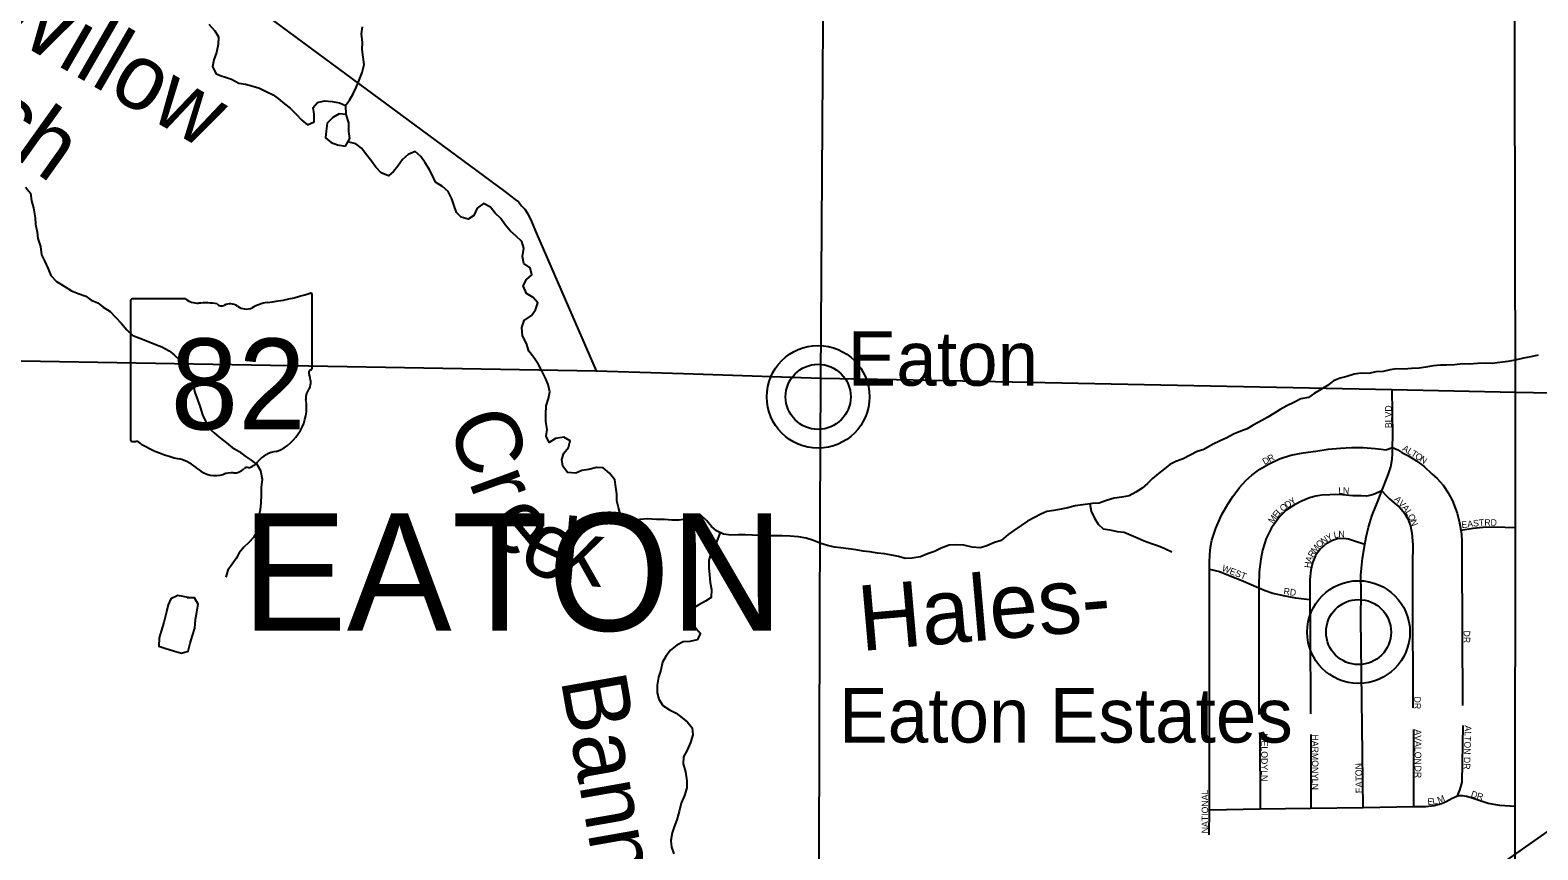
# Model space of a CAD drawing. Extents: x 1857828 to 2277390, y 930619 to 1324581.
# Drawn here: x 2094171 to 2105707, y 1204120 to 1210395 of the extents above; entities that cross this region are included whole.
import ezdxf

# ---------------------------------------------------------------- set-up
doc = ezdxf.new("R2010")
doc.units = 0
for name, color, linetype in [('GM_X_County_Road', 7, 'Continuous'), ('GM_X_Minor_Lake', 7, 'Continuous'), ('GM_X_Minor_River', 7, 'Continuous'), ('GM_X_Minor_River_Text', 7, 'Continuous'), ('GM_X_Rail_Line', 7, 'Continuous'), ('GM_X_State_Location', 7, 'Continuous'), ('GM_X_State_Route', 7, 'Continuous'), ('GM_X_State_Shield', 7, 'Continuous'), ('GM_X_Township_Subdivision', 7, 'Continuous'), ('GM_X_Township_Subdivision_Text', 7, 'Continuous'), ('GM_X_Township_Text', 7, 'Continuous'), ('GM_X_Unincorporated', 7, 'Continuous'), ('GM_X_Unincorporated_Location', 7, 'Continuous'), ('GM_X_Unincorporated_Text', 7, 'Continuous')]:
    doc.layers.add(name, color=color, linetype=linetype)

msp = doc.modelspace()

# ---------------------------------------------------------------- linework, layer by layer
at = {"layer": 'GM_X_County_Road'}
for points in [[(2105535, 1207623), (2105535, 1207623), (2105525, 1212654), (2105522, 1215469), (2105522, 1215614), (2105562, 1220986), (2105564, 1221184), (2105545, 1221311), (2105545, 1221313)], [(2095623, 1210772), (2097802, 1209160), (2097849, 1209125), (2097881, 1209099), (2097907, 1209081), (2097931, 1209051), (2097955, 1209025), (2097974, 1208997), (2098000, 1208949), (2098045, 1208839), (2098502, 1207788)], [(2105437, 1193358), (2105437, 1193358), (2105448, 1193382), (2105501, 1193495), (2105511, 1193523), (2105517, 1193557), (2105523, 1193619), (2105522, 1194091), (2105534, 1200454), (2105534, 1204452), (2105535, 1206588), (2105535, 1207623)]]:
    msp.add_lwpolyline(points, dxfattribs=at)
at = {"layer": 'GM_X_Minor_Lake'}
for points in [[(2096588, 1209749), (2096535, 1209755), (2096487, 1209727), (2096443, 1209684), (2096436, 1209622), (2096430, 1209570), (2096474, 1209534), (2096523, 1209518), (2096583, 1209506)], [(2096583, 1209506), (2096617, 1209565), (2096610, 1209619), (2096610, 1209685), (2096588, 1209749)], [(2095395, 1206049), (2095300, 1206068), (2095248, 1206042), (2095226, 1205996), (2095213, 1205943), (2095195, 1205859), (2095173, 1205794), (2095157, 1205744), (2095156, 1205680), (2095208, 1205660)], [(2095395, 1206049), (2095300, 1206068), (2095248, 1206042), (2095226, 1205996), (2095213, 1205943), (2095195, 1205859), (2095173, 1205794), (2095157, 1205744), (2095156, 1205680), (2095208, 1205660)], [(2095208, 1205660), (2095268, 1205644), (2095328, 1205625), (2095381, 1205641), (2095396, 1205701), (2095412, 1205760), (2095430, 1205816), (2095437, 1205882), (2095447, 1205940), (2095457, 1206001), (2095429, 1206049), (2095395, 1206049)], [(2095208, 1205660), (2095268, 1205644), (2095328, 1205625), (2095381, 1205641), (2095396, 1205701), (2095412, 1205760), (2095430, 1205816), (2095437, 1205882), (2095447, 1205940), (2095457, 1206001), (2095429, 1206049), (2095373, 1206049)]]:
    msp.add_lwpolyline(points, dxfattribs=at)
at = {"layer": 'GM_X_Minor_River'}
for points in [[(2095539, 1210440), (2095583, 1210390), (2095612, 1210344), (2095610, 1210284), (2095596, 1210225), (2095576, 1210167), (2095567, 1210115), (2095593, 1210061), (2095641, 1210043)], [(2096583, 1209817), (2096615, 1209860), (2096643, 1209908), (2096665, 1209957), (2096688, 1210013), (2096712, 1210072), (2096726, 1210132), (2096719, 1210188), (2096711, 1210246), (2096713, 1210301), (2096706, 1210367), (2096714, 1210421)], [(2095641, 1210043), (2095659, 1210037), (2095712, 1210019), (2095768, 1209989), (2095818, 1209982), (2095874, 1209966), (2095925, 1209952), (2095977, 1209926), (2096031, 1209899), (2096071, 1209869), (2096118, 1209831), (2096160, 1209797), (2096206, 1209753), (2096249, 1209707), (2096293, 1209669), (2096345, 1209694), (2096345, 1209752), (2096337, 1209802), (2096370, 1209842), (2096424, 1209855), (2096483, 1209849), (2096537, 1209839), (2096583, 1209818), (2096587, 1209749)], [(2097325, 1209199), (2097272, 1209231), (2097248, 1209287), (2097224, 1209331), (2097193, 1209379), (2097161, 1209429), (2097117, 1209467), (2097063, 1209443), (2097019, 1209404), (2096985, 1209354), (2096951, 1209313), (2096913, 1209279), (2096857, 1209303), (2096816, 1209345), (2096782, 1209391), (2096746, 1209439), (2096705, 1209491), (2096663, 1209525), (2096602, 1209540)], [(2094136, 1209192), (2094174, 1209146), (2094181, 1209088), (2094197, 1209034), (2094209, 1208959), (2094212, 1208909), (2094224, 1208849), (2094230, 1208799), (2094251, 1208739), (2094259, 1208676), (2094281, 1208630), (2094310, 1208568), (2094330, 1208516), (2094372, 1208472), (2094431, 1208434), (2094487, 1208400), (2094539, 1208379), (2094596, 1208359), (2094638, 1208329), (2094688, 1208307), (2094730, 1208275), (2094783, 1208240), (2094821, 1208200), (2094870, 1208150), (2094910, 1208100), (2094956, 1208058), (2095009, 1208036), (2095069, 1208014), (2095125, 1207990), (2095179, 1207971), (2095234, 1207941), (2095274, 1207909), (2095322, 1207863), (2095351, 1207821), (2095379, 1207773), (2095405, 1207725), (2095422, 1207671), (2095432, 1207621), (2095452, 1207567), (2095471, 1207508), (2095489, 1207450), (2095515, 1207396), (2095536, 1207350), (2095578, 1207312), (2095616, 1207278), (2095661, 1207246), (2095717, 1207200), (2095769, 1207169), (2095816, 1207133), (2095862, 1207103), (2095908, 1207067), (2095933, 1207023), (2095945, 1206957), (2095939, 1206894), (2095938, 1206836), (2095936, 1206776), (2095930, 1206724), (2095919, 1206667), (2095913, 1206609), (2095905, 1206557), (2095881, 1206510)], [(2100545, 1206406), (2100491, 1206416), (2100432, 1206425), (2100374, 1206431), (2100324, 1206437), (2100272, 1206449), (2100220, 1206464), (2100165, 1206488), (2100109, 1206506), (2100051, 1206516), (2099987, 1206521), (2099924, 1206523), (2099868, 1206524), (2099814, 1206524), (2099758, 1206526), (2099698, 1206529), (2099642, 1206531), (2099587, 1206531), (2099533, 1206530), (2099475, 1206536), (2099423, 1206562), (2099385, 1206596), (2099346, 1206642), (2099304, 1206680), (2099250, 1206671), (2099200, 1206653), (2099136, 1206643), (2099081, 1206644), (2099025, 1206648), (2098963, 1206650), (2098893, 1206655), (2098839, 1206649), (2098785, 1206638), (2098728, 1206640), (2098688, 1206682), (2098672, 1206740), (2098659, 1206792), (2098661, 1206843), (2098653, 1206897), (2098644, 1206953), (2098604, 1207003), (2098556, 1207043), (2098504, 1207047), (2098446, 1207032), (2098393, 1207024), (2098345, 1207003), (2098283, 1207009), (2098247, 1207057), (2098239, 1207107), (2098254, 1207156), (2098290, 1207200), (2098304, 1207252), (2098254, 1207278), (2098190, 1207268), (2098142, 1207237), (2098119, 1207287), (2098127, 1207338), (2098117, 1207400), (2098116, 1207456), (2098120, 1207518), (2098138, 1207575), (2098147, 1207625), (2098135, 1207683), (2098113, 1207731), (2098086, 1207787), (2098060, 1207835), (2098024, 1207890), (2097987, 1207938), (2097969, 1207996), (2097939, 1208054), (2097932, 1208118), (2097952, 1208172), (2098006, 1208211), (2098038, 1208253), (2098055, 1208308), (2098019, 1208348), (2097969, 1208379), (2097942, 1208437), (2097968, 1208486), (2098010, 1208522), (2097996, 1208576), (2097948, 1208608), (2097937, 1208662), (2097947, 1208725), (2097933, 1208777), (2097890, 1208819), (2097846, 1208857), (2097805, 1208905), (2097773, 1208953), (2097729, 1208993), (2097692, 1209039), (2097640, 1209067), (2097590, 1209032), (2097566, 1208976), (2097522, 1208949), (2097470, 1208963), (2097432, 1208999), (2097416, 1209049), (2097397, 1209103), (2097369, 1209159), (2097325, 1209199)], [(2105709, 1207906), (2105653, 1207893), (2105597, 1207885), (2105534, 1207869), (2105478, 1207858), (2105416, 1207850), (2105358, 1207843), (2105304, 1207845), (2105248, 1207843), (2105182, 1207838), (2105132, 1207840), (2105069, 1207834), (2105011, 1207831), (2104961, 1207829), (2104905, 1207825), (2104849, 1207814), (2104799, 1207808), (2104739, 1207804), (2104685, 1207799), (2104626, 1207801), (2104576, 1207795), (2104524, 1207782), (2104466, 1207778), (2104414, 1207767), (2104356, 1207769), (2104302, 1207761), (2104244, 1207744), (2104194, 1207732), (2104144, 1207710), (2104096, 1207675), (2104046, 1207643), (2103996, 1207614), (2103952, 1207582), (2103892, 1207573), (2103844, 1207547), (2103786, 1207519), (2103734, 1207490), (2103686, 1207460), (2103640, 1207431), (2103596, 1207407), (2103528, 1207370), (2103482, 1207344), (2103434, 1207324), (2103378, 1207303), (2103328, 1207273), (2103276, 1207250), (2103218, 1207222), (2103152, 1207185), (2103100, 1207169), (2103046, 1207142), (2102994, 1207114), (2102936, 1207092), (2102890, 1207069), (2102850, 1207037), (2102804, 1207000), (2102758, 1206962), (2102720, 1206925), (2102680, 1206889), (2102630, 1206859), (2102580, 1206830), (2102524, 1206820), (2102466, 1206811), (2102406, 1206793), (2102350, 1206775), (2102300, 1206770), (2102225, 1206762), (2102167, 1206753), (2102111, 1206739), (2102059, 1206729), (2102003, 1206718), (2101949, 1206710), (2101903, 1206689), (2101855, 1206663), (2101803, 1206635), (2101753, 1206604), (2101697, 1206564), (2101653, 1206533), (2101601, 1206489), (2101549, 1206472), (2101491, 1206448), (2101443, 1206432), (2101379, 1206437), (2101315, 1206451), (2101260, 1206455), (2101202, 1206452), (2101142, 1206430), (2101090, 1206405), (2101036, 1206387), (2100984, 1206362), (2100920, 1206352), (2100866, 1206350), (2100816, 1206365), (2100764, 1206375), (2100707, 1206385), (2100653, 1206391), (2100595, 1206400), (2100545, 1206406)], [(2102278, 1206768), (2102288, 1206712), (2102314, 1206658), (2102343, 1206612), (2102381, 1206576), (2102433, 1206570), (2102487, 1206558), (2102541, 1206551), (2102594, 1206529), (2102648, 1206507), (2102694, 1206485), (2102751, 1206466), (2102803, 1206448), (2102853, 1206426), (2102907, 1206402)], [(2099451, 1206548), (2099428, 1206490), (2099406, 1206435), (2099380, 1206389), (2099363, 1206335), (2099363, 1206279), (2099369, 1206224), (2099374, 1206166), (2099384, 1206112), (2099382, 1206052), (2099338, 1206023), (2099288, 1205995), (2099240, 1205967), (2099206, 1205908), (2099213, 1205858), (2099263, 1205818), (2099299, 1205776), (2099275, 1205728), (2099219, 1205715), (2099167, 1205713), (2099119, 1205687), (2099071, 1205648), (2099037, 1205606), (2099010, 1205556), (2098996, 1205495), (2098978, 1205441), (2098968, 1205381), (2098969, 1205322), (2098981, 1205272), (2099011, 1205226), (2099064, 1205192), (2099114, 1205165), (2099160, 1205131), (2099200, 1205097), (2099235, 1205053), (2099241, 1204999), (2099223, 1204942), (2099199, 1204882), (2099170, 1204833), (2099168, 1204777), (2099186, 1204717), (2099195, 1204647), (2099195, 1204595), (2099177, 1204536), (2099153, 1204476), (2099136, 1204412), (2099118, 1204349), (2099098, 1204297), (2099084, 1204249), (2099072, 1204190), (2099079, 1204140), (2099097, 1204090)], [(2095881, 1206510), (2095843, 1206472), (2095806, 1206438), (2095770, 1206393), (2095746, 1206349), (2095716, 1206308), (2095684, 1206260), (2095668, 1206206)]]:
    msp.add_lwpolyline(points, dxfattribs=at)
at = {"layer": 'GM_X_Rail_Line'}
msp.add_lwpolyline([(2091812, 1194433), (2092566, 1194963), (2095178, 1196795), (2095750, 1197196), (2100223, 1200345), (2103018, 1202313), (2104149, 1203110), (2104981, 1203698), (2105547, 1204094), (2106602, 1204838), (2107581, 1205528), (2108130, 1205915), (2108437, 1206132), (2110086, 1207290), (2111449, 1208250), (2112024, 1208655), (2112806, 1209205), (2113703, 1209836), (2115701, 1211242)], dxfattribs=at)
at = {"layer": 'GM_X_State_Route'}
for points in [[(2100228, 1208897), (2100255, 1212765), (2100269, 1214857), (2100432, 1221292), (2100434, 1221329)], [(2100220, 1207731), (2100228, 1208897)], [(2086747, 1208328), (2086915, 1208142), (2087410, 1207986), (2087636, 1207942), (2087931, 1207926), (2088807, 1207916), (2090953, 1207897), (2091950, 1207886), (2093958, 1207865), (2098502, 1207788), (2099170, 1207766)], [(2099170, 1207766), (2100220, 1207731)], [(2100216, 1206678), (2100220, 1207731)], [(2100220, 1207731), (2100799, 1207720)], [(2100799, 1207720), (2104593, 1207644), (2105535, 1207623), (2108432, 1207569), (2110997, 1207506), (2112971, 1207458), (2113684, 1207451)], [(2100187, 1197398), (2100196, 1200232), (2100200, 1201514), (2100216, 1206678)]]:
    msp.add_lwpolyline(points, dxfattribs=at)
at = {"layer": 'GM_X_State_Shield'}
for p, q in [((2096330, 1207812), (2096330, 1208364)), ((2094938, 1208320), (2094938, 1207263)), ((2095359, 1208338), (2094951, 1208338)), ((2096330, 1207812), (2096330, 1207812))]:
    msp.add_line(p, q, dxfattribs=at)
for centre, radius, start, end in [((2095834, 1209779), 1476, 275.8445, 288.9065), ((2096314, 1208367), 15.5, 351.8621, 97.738), ((2094954, 1208322), 16.1, 98.1301, 188.1301), ((2095456, 1208461), 156, 231.6195, 271.1119), ((2095508, 1207745), 562, 80.4867, 94.9883), ((2095636, 1208328), 45.1, 219.7921, 297.1024), ((2095702, 1208206), 93.8, 54.4667, 119.1411), ((2095823, 1208373), 113, 233.8562, 294.8282), ((2096022, 1208015), 297, 97.3462, 120.7689), ((2096326, 1207771), 24, 107.944, 210.337), ((2096313, 1207809), 16.6, 289.6038, 7.7341), ((2096174, 1207701), 144, 340.033, 23.6496), ((2095917, 1207510), 369, 292.3089, 8.9858), ((2096385, 1207580), 105, 136.8065, 186.9296), ((2094954, 1207261), 16.3, 171.9584, 258.3066), ((2094956, 1207369), 124, 267.339, 280.6039), ((2094982, 1207202), 44.8, 29.7484, 93.2717), ((2095547, 1208152), 1066, 240.4129, 257.1985), ((2095229, 1206789), 334, 47.1842, 75.836), ((2096072, 1206967), 202, 94.4031, 142.5768), ((2095590, 1207197), 212, 230.7004, 286.2918), ((2095712, 1206832), 174, 85.6951, 111.2099), ((2095728, 1207118), 113, 268.777, 315.5493), ((2095830, 1207016), 31.8, 65.7517, 132.6484), ((2095816, 1207161), 119, 282.8732, 323.2771)]:
    msp.add_arc(centre, radius, start, end, dxfattribs=at)
at = {"layer": 'GM_X_Township_Subdivision'}
for points in [[(2104370, 1204442), (2104352, 1205888), (2104354, 1206091), (2104353, 1206223), (2104357, 1206275), (2104365, 1206352), (2104382, 1206457), (2104393, 1206514), (2104410, 1206589), (2104440, 1206681), (2104490, 1206807), (2104514, 1206868), (2104562, 1206990), (2104582, 1207053), (2104591, 1207111), (2104595, 1207151), (2104595, 1207199), (2104597, 1207297), (2104593, 1207644)], [(2103191, 1204235), (2103194, 1204424), (2103194, 1206269), (2103194, 1206320), (2103196, 1206382), (2103201, 1206438), (2103213, 1206490), (2103243, 1206583), (2103289, 1206687), (2103335, 1206767), (2103373, 1206826), (2103425, 1206894), (2103474, 1206949), (2103518, 1206989), (2103580, 1207035), (2103650, 1207076), (2103730, 1207112), (2103816, 1207140), (2103912, 1207159), (2104009, 1207173), (2104103, 1207187), (2104197, 1207196), (2104281, 1207200), (2104371, 1207200), (2104461, 1207193), (2104509, 1207187), (2104543, 1207183), (2104595, 1207199)], [(2104595, 1207199), (2104635, 1207181), (2104667, 1207161), (2104712, 1207139), (2104778, 1207099), (2104838, 1207055), (2104896, 1206999), (2104936, 1206963), (2104982, 1206911), (2105021, 1206853), (2105053, 1206791), (2105089, 1206697), (2105107, 1206623), (2105117, 1206568), (2105123, 1206533), (2105126, 1206483), (2105126, 1206370), (2105129, 1205225)], [(2104514, 1206868), (2104450, 1206841), (2104422, 1206833), (2104396, 1206827), (2104356, 1206829), (2104290, 1206831), (2104186, 1206839), (2104114, 1206838), (2104053, 1206834), (2104009, 1206828), (2103959, 1206814), (2103889, 1206783), (2103837, 1206755), (2103781, 1206719), (2103731, 1206669), (2103670, 1206586), (2103628, 1206502), (2103600, 1206415), (2103586, 1206345), (2103574, 1206247), (2103573, 1206141), (2103573, 1206126)], [(2104514, 1206868), (2104544, 1206836), (2104572, 1206806), (2104610, 1206774), (2104650, 1206740), (2104687, 1206698), (2104711, 1206654), (2104733, 1206600), (2104743, 1206543), (2104749, 1206455), (2104748, 1206309), (2104748, 1206080)], [(2105117, 1206568), (2105213, 1206583), (2105286, 1206589), (2105376, 1206592), (2105535, 1206588)], [(2104382, 1206457), (2104303, 1206482), (2104257, 1206498), (2104222, 1206504), (2104174, 1206501), (2104136, 1206489), (2104088, 1206463), (2104040, 1206421), (2104005, 1206372), (2103983, 1206318), (2103971, 1206260), (2103963, 1206190), (2103963, 1206035), (2103964, 1205809), (2103968, 1205161)], [(2103194, 1206269), (2103272, 1206250), (2103454, 1206176), (2103573, 1206126), (2103621, 1206106), (2103679, 1206086), (2103759, 1206067), (2103853, 1206049), (2103963, 1206035)], [(2103573, 1206126), (2103573, 1206094), (2103573, 1205157)], [(2104748, 1206080), (2104748, 1206078), (2104750, 1205207)], [(2103579, 1205015), (2103581, 1204430)], [(2104755, 1205041), (2104756, 1204448)], [(2105133, 1205072), (2105124, 1204637), (2105116, 1204601), (2105106, 1204576), (2105088, 1204529)], [(2103970, 1205002), (2103969, 1204436)], [(2105534, 1204452), (2105417, 1204459), (2105327, 1204475), (2105251, 1204499), (2105189, 1204521), (2105160, 1204529), (2105130, 1204532), (2105102, 1204532), (2105088, 1204529), (2105050, 1204512), (2105006, 1204488), (2104970, 1204472), (2104914, 1204457), (2104850, 1204449), (2104756, 1204448), (2104370, 1204442), (2103969, 1204436), (2103581, 1204430), (2103194, 1204424)]]:
    msp.add_lwpolyline(points, dxfattribs=at)
at = {"layer": 'GM_X_Unincorporated'}
for centre, radius in [((2100200, 1207588), 393), ((2100200, 1207588), 249), ((2104335, 1205787), 393), ((2104335, 1205787), 249)]:
    msp.add_circle(centre, radius, dxfattribs=at)
at = {"layer": 'GM_X_Unincorporated_Location'}
for p, q in [((2100200, 1207588), (2100200, 1207588)), ((2104335, 1205787), (2104335, 1205787))]:
    msp.add_line(p, q, dxfattribs=at)

# ---------------------------------------------------------------- texts
at = {"layer": 'GM_X_Minor_River_Text'}
for s, height, rotation, p in [('Willow', 500.3, 329.9897, (2093819, 1210448)), ('Ditch', 500.3, 324.5593, (2093087, 1210103)), ('Cr', 500.3, 289.9923, (2097360, 1207395)), ('e', 500, 309.9917, (2097641, 1206599)), ('k', 500, 354.9892, (2098206, 1206160)), ('e', 500, 334.9902, (2097887, 1206302)), ('Hales-', 500.3, 4.9887, (2100528, 1205641)), ('Bannister', 500.3, 279.9911, (2098229, 1205424))]:
    msp.add_text(s, height=height, rotation=rotation, dxfattribs=at).set_placement(p)
at = {"layer": 'GM_X_State_Location'}
for s in ['s', 'r']:
    msp.add_text(s, height=1, dxfattribs=at).set_placement((2095618, 1207721))
msp.add_text('82', height=1, rotation=0, dxfattribs=at).set_placement((2095366, 1207649))
at = {"layer": 'GM_X_State_Shield'}
msp.add_text('82', height=696.1, dxfattribs=at).set_placement((2095245, 1207338))
at = {"layer": 'GM_X_Township_Subdivision_Text'}
for s, rotation, p in [('BLVD', 90, (2104588, 1207348)), ('A', 329.3062, (2104664, 1207180)), ('D', 28.8041, (2103616, 1207066)), ('R', 26.9452, (2103654, 1207087)), ('L', 329.2893, (2104702, 1207158)), ('T', 329.3111, (2104732, 1207140)), ('O', 327.2254, (2104762, 1207122)), ('N', 324.5944, (2104798, 1207099)), ('L', 357.2672, (2104179, 1206847)), ('N', 356.8287, (2104214, 1206845)), ('O', 38.9158, (2103756, 1206706)), ('D', 34.0841, (2103789, 1206733)), ('Y', 33.0898, (2103825, 1206757)), ('A', 314.5827, (2104604, 1206800)), ('V', 313.0986, (2104635, 1206769)), ('A', 308.5403, (2104664, 1206738)), ('M', 53.4798, (2103679, 1206614)), ('E', 50.7087, (2103710, 1206656)), ('L', 43.9183, (2103731, 1206682)), ('L', 302.2805, (2104691, 1206705)), ('O', 296.7312, (2104709, 1206676)), ('N', 290.1979, (2104728, 1206638)), ('EAST', 6.5226, (2105125, 1206583)), ('RD', 0, (2105297, 1206601)), ('N', 35.1997, (2104067, 1206457)), ('Y', 26.3598, (2104101, 1206482)), ('L', 12.2532, (2104150, 1206505)), ('N', 0.3716, (2104181, 1206512)), ('R', 61.1647, (2103987, 1206355)), ('M', 52.3103, (2104005, 1206388)), ('O', 42.8206, (2104036, 1206428)), ('WEST', 338.7492, (2103285, 1206257)), ('H', 82.3274, (2103968, 1206275)), ('A', 70.1551, (2103973, 1206316)), ('RD', 351.4618, (2103758, 1206077)), ('DR', 270, (2105139, 1205799)), ('DR', 270, (2104761, 1205293)), ('AVALON', 270, (2104765, 1205042)), ('ALTON DR', 268.3643, (2105148, 1205073)), ('MELODY', 270, (2103590, 1205012)), ('HARMONY', 270, (2103978, 1205003)), ('LN', 270, (2103590, 1204730)), ('EATON', 91.2182, (2104364, 1204554)), ('DR', 270, (2104765, 1204765)), ('NATIONAL', 90, (2103184, 1204246)), ('LN', 270, (2103978, 1204664)), ('D', 341.2679, (2105190, 1204527)), ('R', 346.3713, (2105236, 1204511)), ('E', 5.9933, (2104865, 1204462)), ('L', 9.9996, (2104904, 1204466)), ('M', 21.2607, (2104949, 1204475))]:
    msp.add_text(s, height=50, rotation=rotation, dxfattribs=at).set_placement(p)
at = {"layer": 'GM_X_Township_Text'}
msp.add_text('EATON', height=900, rotation=0, dxfattribs=at).set_placement((2095791, 1205797))
at = {"layer": 'GM_X_Unincorporated_Text'}
for s, p in [('Eaton', (2100426, 1207673)), ('Eaton Estates', (2100360, 1204941))]:
    msp.add_text(s, height=417, rotation=0, dxfattribs=at).set_placement(p)

doc.saveas('drawing.dxf')
